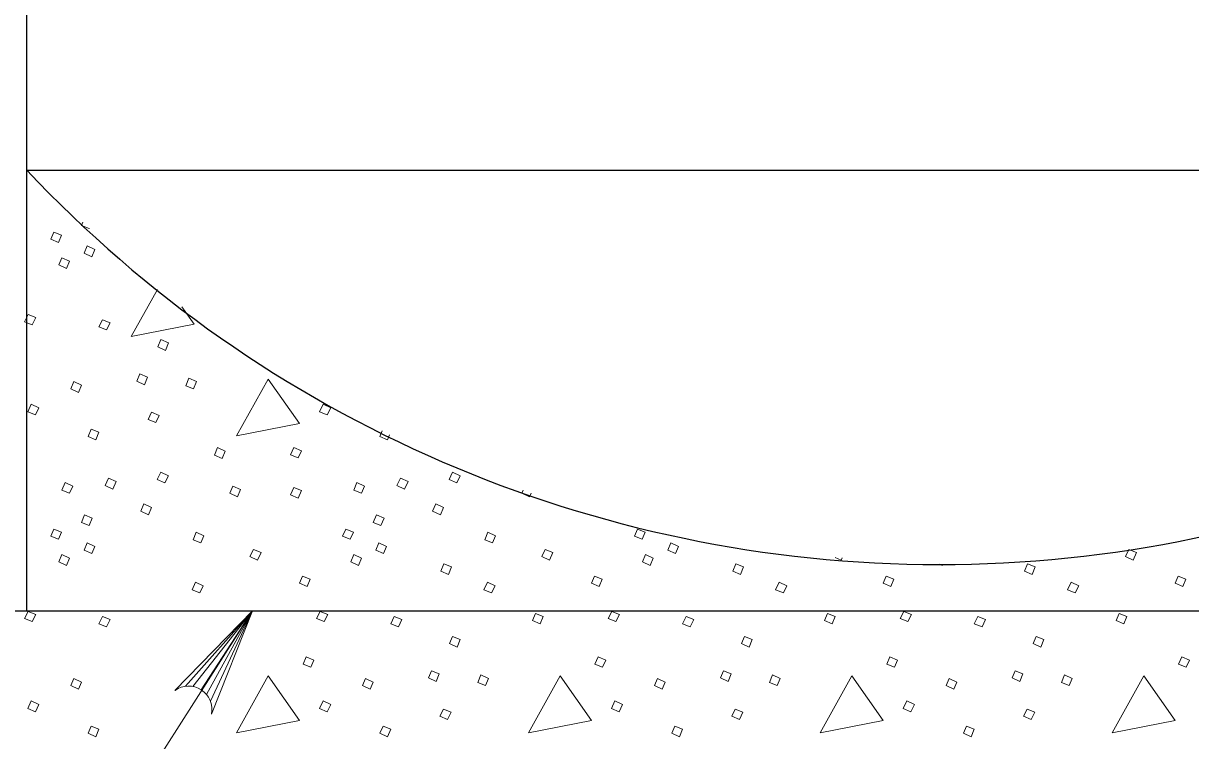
# Model space of a CAD drawing. Extents: x -1431.2 to -1397.2, y -1045.1 to -1001.1.
# Drawn here: x -1420.193 to -1418.66, y -1020.521 to -1019.579 of the extents above; entities that cross this region are included whole.
import ezdxf

# ---------------------------------------------------------------- set-up
doc = ezdxf.new("R2010")
doc.units = 0
doc.header["$LTSCALE"] = 0.064
doc.layers.add('1', color=7, linetype='Continuous', lineweight=13)

msp = doc.modelspace()

# ---------------------------------------------------------------- linework, layer by layer
at = {"layer": '1', "lineweight": 25}
for p, q in [((-1420.18825, -1019.77192), (-1420.18825, -1017.73225)), ((-1420.18825, -1019.77192), (-1417.79208, -1019.77192)), ((-1420.18825, -1020.351), (-1420.18825, -1019.77192)), ((-1420.72517, -1020.351), (-1417.26308, -1020.351))]:
    msp.add_line(p, q, dxfattribs=at)
at = {"layer": '1'}
for p in [(-1419.98, -1020.45), (-1419.97025, -1020.45042), (-1419.95925, -1020.45475), (-1419.95225, -1020.46083), (-1419.94717, -1020.46942)]:
    msp.add_line(p, (-1419.89208, -1020.351), dxfattribs=at)
for points in [[(-1420.10633, -1019.84842), (-1420.10642, -1019.84875), (-1420.1165, -1019.84475), (-1420.11483, -1019.8405)], [(-1420.01675, -1019.92875), (-1420.05125, -1019.99058), (-1419.96858, -1019.9745), (-1419.98467, -1019.95158)], [(-1419.71175, -1020.11967), (-1419.71442, -1020.12642), (-1419.7245, -1020.12175), (-1419.72142, -1020.11458)], [(-1419.52608, -1020.19633), (-1419.52817, -1020.20108), (-1419.53825, -1020.19633), (-1419.53658, -1020.19258)], [(-1419.11725, -1020.28133), (-1419.11867, -1020.28442), (-1419.12667, -1020.28067)], [(-1418.98542, -1020.28942), (-1418.98617, -1020.29117), (-1418.98933, -1020.28967)], [(-1419.89208, -1020.351), (-1420.7275, -1021.66117), (-1421.15075, -1021.66117)], [(-1419.99367, -1020.45542), (-1419.89208, -1020.351), (-1419.94567, -1020.4865)]]:
    msp.add_lwpolyline(points, dxfattribs=at)
for points in [[(-1420.15283, -1019.85342), (-1420.14275, -1019.8575), (-1420.14675, -1019.86692), (-1420.15683, -1019.86283)], [(-1420.10908, -1019.87158), (-1420.099, -1019.87633), (-1420.10308, -1019.88575), (-1420.11317, -1019.881)], [(-1420.14208, -1019.88708), (-1420.132, -1019.89175), (-1420.136, -1019.90117), (-1420.14608, -1019.8965)], [(-1420.18642, -1019.96167), (-1420.17633, -1019.96575), (-1420.18108, -1019.97517), (-1420.19117, -1019.97108)], [(-1420.08892, -1019.96842), (-1420.07883, -1019.97242), (-1420.08358, -1019.98183), (-1420.09367, -1019.97783)], [(-1420.01225, -1019.99467), (-1420.00217, -1019.99867), (-1420.00625, -1020.00875), (-1420.01633, -1020.00408)], [(-1420.03983, -1020.03967), (-1420.02975, -1020.04375), (-1420.03383, -1020.05383), (-1420.04392, -1020.04908)], [(-1419.97533, -1020.04508), (-1419.96525, -1020.04975), (-1419.96925, -1020.05917), (-1419.97933, -1020.05517)], [(-1419.87108, -1020.04642), (-1419.91275, -1020.12108), (-1419.83008, -1020.10492)], [(-1420.12658, -1020.04975), (-1420.1165, -1020.0545), (-1420.12058, -1020.06392), (-1420.13067, -1020.05917)], [(-1420.18242, -1020.07933), (-1420.17233, -1020.08408), (-1420.177, -1020.0935), (-1420.18708, -1020.08942)], [(-1419.79917, -1020.07933), (-1419.78908, -1020.08408), (-1419.79375, -1020.0935), (-1419.80383, -1020.08942)], [(-1420.02442, -1020.09008), (-1420.01433, -1020.09417), (-1420.019, -1020.10358), (-1420.02908, -1020.0995)], [(-1420.10375, -1020.11233), (-1420.09367, -1020.11633), (-1420.09767, -1020.12642), (-1420.10775, -1020.12175)], [(-1419.93767, -1020.1365), (-1419.92758, -1020.14125), (-1419.93158, -1020.15067), (-1419.94167, -1020.14658)], [(-1419.83742, -1020.1365), (-1419.82733, -1020.14058), (-1419.83208, -1020.14992), (-1419.84217, -1020.14592)], [(-1420.01225, -1020.16875), (-1420.00217, -1020.1735), (-1420.00692, -1020.18292), (-1420.017, -1020.17817)], [(-1419.629, -1020.16875), (-1419.61892, -1020.1735), (-1419.62367, -1020.18292), (-1419.63375, -1020.17817)], [(-1420.138, -1020.18225), (-1420.12792, -1020.18692), (-1420.132, -1020.19633), (-1420.14208, -1020.19233)], [(-1420.08092, -1020.17683), (-1420.07075, -1020.18092), (-1420.0755, -1020.191), (-1420.08558, -1020.18625)], [(-1419.9175, -1020.18692), (-1419.90742, -1020.19167), (-1419.91142, -1020.20108), (-1419.9215, -1020.19633)], [(-1419.75475, -1020.18225), (-1419.74467, -1020.18692), (-1419.74867, -1020.19633), (-1419.75875, -1020.19233)], [(-1419.69758, -1020.17683), (-1419.6875, -1020.18092), (-1419.69225, -1020.191), (-1419.70233, -1020.18625)], [(-1419.83742, -1020.18892), (-1419.82733, -1020.193), (-1419.83208, -1020.20308), (-1419.84217, -1020.19833)], [(-1420.0345, -1020.2105), (-1420.02442, -1020.21517), (-1420.02842, -1020.22458), (-1420.0385, -1020.21992)], [(-1419.65117, -1020.2105), (-1419.64108, -1020.21517), (-1419.64517, -1020.22458), (-1419.65525, -1020.21992)], [(-1420.1125, -1020.22458), (-1420.10242, -1020.22933), (-1420.10642, -1020.23867), (-1420.1165, -1020.23467)], [(-1419.72917, -1020.22458), (-1419.71908, -1020.22933), (-1419.72317, -1020.23867), (-1419.73325, -1020.23467)], [(-1420.15283, -1020.24342), (-1420.14275, -1020.24742), (-1420.14675, -1020.25683), (-1420.15683, -1020.25283)], [(-1419.96592, -1020.24742), (-1419.95583, -1020.25217), (-1419.95983, -1020.26158), (-1419.96992, -1020.2575)], [(-1419.7695, -1020.24342), (-1419.75942, -1020.24742), (-1419.7635, -1020.25683), (-1419.77358, -1020.25283)], [(-1419.58258, -1020.24742), (-1419.5725, -1020.25217), (-1419.57658, -1020.26158), (-1419.58667, -1020.2575)], [(-1419.38625, -1020.24342), (-1419.37617, -1020.24742), (-1419.38025, -1020.25683), (-1419.39033, -1020.25283)], [(-1420.10908, -1020.26158), (-1420.099, -1020.26625), (-1420.10308, -1020.27567), (-1420.11317, -1020.271)], [(-1419.72583, -1020.26158), (-1419.71575, -1020.26625), (-1419.71975, -1020.27567), (-1419.72983, -1020.271)], [(-1419.34258, -1020.26158), (-1419.3325, -1020.26625), (-1419.3365, -1020.27567), (-1419.34658, -1020.271)], [(-1420.14208, -1020.277), (-1420.132, -1020.28175), (-1420.136, -1020.29117), (-1420.14608, -1020.28642)], [(-1419.89058, -1020.27033), (-1419.8805, -1020.27433), (-1419.88517, -1020.28442), (-1419.89525, -1020.27975)], [(-1419.75875, -1020.277), (-1419.74867, -1020.28175), (-1419.75275, -1020.29117), (-1419.76283, -1020.28642)], [(-1419.50733, -1020.27033), (-1419.49725, -1020.27433), (-1419.50192, -1020.28442), (-1419.512, -1020.27975)], [(-1419.3755, -1020.277), (-1419.36542, -1020.28175), (-1419.36942, -1020.29117), (-1419.3795, -1020.28642)], [(-1418.74075, -1020.27033), (-1418.73067, -1020.27433), (-1418.73533, -1020.28442), (-1418.74542, -1020.27975)], [(-1419.64042, -1020.28917), (-1419.63033, -1020.29317), (-1419.63442, -1020.30325), (-1419.6445, -1020.29858)], [(-1419.25717, -1020.28917), (-1419.24708, -1020.29317), (-1419.25108, -1020.30325), (-1419.26117, -1020.29858)], [(-1418.87392, -1020.28917), (-1418.86375, -1020.29317), (-1418.86783, -1020.30325), (-1418.87792, -1020.29858)], [(-1419.826, -1020.30525), (-1419.81592, -1020.30933), (-1419.82, -1020.31875), (-1419.83008, -1020.31467)], [(-1419.44275, -1020.30525), (-1419.43267, -1020.30933), (-1419.43667, -1020.31875), (-1419.44675, -1020.31467)], [(-1419.0595, -1020.30525), (-1419.04942, -1020.30933), (-1419.05342, -1020.31875), (-1419.0635, -1020.31467)], [(-1418.67617, -1020.30525), (-1418.66608, -1020.30933), (-1418.67017, -1020.31875), (-1418.68025, -1020.31467)], [(-1419.96658, -1020.31333), (-1419.9565, -1020.31808), (-1419.96117, -1020.32742), (-1419.97125, -1020.32342)], [(-1419.58325, -1020.31333), (-1419.57317, -1020.31808), (-1419.57792, -1020.32742), (-1419.588, -1020.32342)], [(-1419.2, -1020.31333), (-1419.18992, -1020.31808), (-1419.19458, -1020.32742), (-1419.20475, -1020.32342)], [(-1418.81675, -1020.31333), (-1418.80667, -1020.31808), (-1418.81133, -1020.32742), (-1418.82142, -1020.32342)], [(-1420.18642, -1020.35167), (-1420.17633, -1020.35567), (-1420.18108, -1020.36508), (-1420.19117, -1020.36108)], [(-1419.80317, -1020.35167), (-1419.79308, -1020.35567), (-1419.79775, -1020.36508), (-1419.80783, -1020.36108)], [(-1419.52008, -1020.35433), (-1419.51, -1020.35842), (-1419.514, -1020.36783), (-1419.52408, -1020.36375)], [(-1419.41992, -1020.35167), (-1419.40983, -1020.35567), (-1419.4145, -1020.36508), (-1419.42458, -1020.36108)], [(-1419.13683, -1020.35433), (-1419.12667, -1020.35842), (-1419.13075, -1020.36783), (-1419.14083, -1020.36375)], [(-1419.03658, -1020.35167), (-1419.0265, -1020.35567), (-1419.03125, -1020.36508), (-1419.04133, -1020.36108)], [(-1418.7535, -1020.35433), (-1418.74342, -1020.35842), (-1418.7475, -1020.36783), (-1418.75758, -1020.36375)], [(-1420.08892, -1020.35842), (-1420.07883, -1020.36242), (-1420.08358, -1020.37183), (-1420.09367, -1020.36783)], [(-1419.70567, -1020.35842), (-1419.69558, -1020.36242), (-1419.70025, -1020.37183), (-1419.71033, -1020.36783)], [(-1419.32242, -1020.35842), (-1419.31233, -1020.36242), (-1419.317, -1020.37183), (-1419.32708, -1020.36783)], [(-1418.93908, -1020.35842), (-1418.929, -1020.36242), (-1418.93375, -1020.37183), (-1418.94383, -1020.36783)], [(-1419.629, -1020.38458), (-1419.61892, -1020.38867), (-1419.62292, -1020.39875), (-1419.63308, -1020.394)], [(-1419.24575, -1020.38458), (-1419.23567, -1020.38867), (-1419.23967, -1020.39875), (-1419.24975, -1020.394)], [(-1418.86242, -1020.38458), (-1418.85233, -1020.38867), (-1418.85642, -1020.39875), (-1418.8665, -1020.394)], [(-1419.82133, -1020.4115), (-1419.81125, -1020.4155), (-1419.81525, -1020.42492), (-1419.82533, -1020.42092)], [(-1419.438, -1020.4115), (-1419.42792, -1020.4155), (-1419.432, -1020.42492), (-1419.44208, -1020.42092)], [(-1419.05475, -1020.4115), (-1419.04467, -1020.4155), (-1419.04867, -1020.42492), (-1419.05875, -1020.42092)], [(-1418.6715, -1020.4115), (-1418.66142, -1020.4155), (-1418.66542, -1020.42492), (-1418.6755, -1020.42092)], [(-1419.65658, -1020.42967), (-1419.6465, -1020.43367), (-1419.6505, -1020.44375), (-1419.66058, -1020.43908)], [(-1419.27333, -1020.42967), (-1419.26317, -1020.43367), (-1419.26725, -1020.44375), (-1419.27733, -1020.43908)], [(-1418.89, -1020.42967), (-1418.87992, -1020.43367), (-1418.884, -1020.44375), (-1418.89408, -1020.43908)], [(-1420.12658, -1020.43975), (-1420.1165, -1020.44442), (-1420.12058, -1020.45383), (-1420.13067, -1020.44917)], [(-1419.87108, -1020.43642), (-1419.91275, -1020.511), (-1419.83008, -1020.49483)], [(-1419.74333, -1020.43975), (-1419.73325, -1020.44442), (-1419.73725, -1020.45383), (-1419.74733, -1020.44917)], [(-1419.592, -1020.435), (-1419.58192, -1020.43975), (-1419.586, -1020.44917), (-1419.59608, -1020.44508)], [(-1419.48783, -1020.43642), (-1419.5295, -1020.511), (-1419.44675, -1020.49483)], [(-1419.36, -1020.43975), (-1419.34992, -1020.44442), (-1419.354, -1020.45383), (-1419.36408, -1020.44917)], [(-1419.20875, -1020.435), (-1419.19867, -1020.43975), (-1419.20267, -1020.44917), (-1419.21275, -1020.44508)], [(-1419.1045, -1020.43642), (-1419.14617, -1020.511), (-1419.0635, -1020.49483)], [(-1418.97675, -1020.43975), (-1418.96667, -1020.44442), (-1418.97067, -1020.45383), (-1418.98075, -1020.44917)], [(-1418.8255, -1020.435), (-1418.81533, -1020.43975), (-1418.81942, -1020.44917), (-1418.8295, -1020.44508)], [(-1418.72125, -1020.43642), (-1418.76292, -1020.511), (-1418.68025, -1020.49483)], [(-1420.18242, -1020.46933), (-1420.17233, -1020.474), (-1420.177, -1020.48342), (-1420.18708, -1020.47942)], [(-1419.79917, -1020.46933), (-1419.78908, -1020.474), (-1419.79375, -1020.48342), (-1419.80383, -1020.47942)], [(-1419.41583, -1020.46933), (-1419.40575, -1020.474), (-1419.4105, -1020.48342), (-1419.42058, -1020.47942)], [(-1419.03258, -1020.46933), (-1419.0225, -1020.474), (-1419.02717, -1020.48342), (-1419.03725, -1020.47942)], [(-1419.64108, -1020.48008), (-1419.631, -1020.48408), (-1419.63575, -1020.4935), (-1419.64583, -1020.4895)], [(-1419.25783, -1020.48008), (-1419.24775, -1020.48408), (-1419.25242, -1020.4935), (-1419.2625, -1020.4895)], [(-1418.87458, -1020.48008), (-1418.8645, -1020.48408), (-1418.86917, -1020.4935), (-1418.87925, -1020.4895)], [(-1420.10375, -1020.50225), (-1420.09367, -1020.50633), (-1420.09767, -1020.51642), (-1420.10775, -1020.51167)], [(-1419.72042, -1020.50225), (-1419.71033, -1020.50633), (-1419.71442, -1020.51642), (-1419.7245, -1020.51167)], [(-1419.33717, -1020.50225), (-1419.32708, -1020.50633), (-1419.33108, -1020.51642), (-1419.34125, -1020.51167)], [(-1418.95392, -1020.50225), (-1418.94383, -1020.50633), (-1418.94783, -1020.51642), (-1418.95792, -1020.51167)]]:
    msp.add_lwpolyline(points, close=True, dxfattribs=at)
msp.add_arc((-1419.97593, -1020.48065), 0.03084, 349.171, 124.99712, dxfattribs=at)
at = {"layer": '1', "lineweight": 25}
msp.add_ellipse((-1418.99017, -1018.64624), major_axis=(-1.64402, 0), ratio=0.999895, start_param=0.7542896, end_param=2.387303, dxfattribs=at)

doc.saveas('drawing.dxf')
